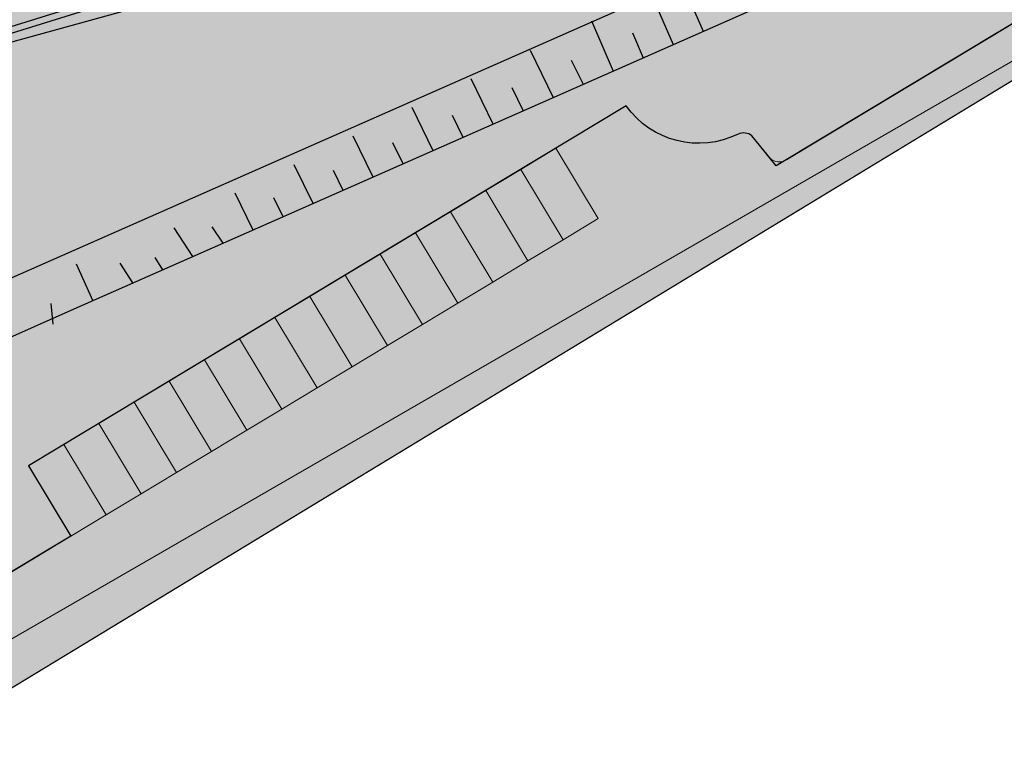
# Model space of a CAD drawing. Header units: metres. Extents: x -862 to 1262, y -354 to 644.
# Tile 274 of 315: x 242 to 302, y -27 to 17. Entities that reach past the tile are written whole.
import ezdxf

# ---------------------------------------------------------------- set-up
doc = ezdxf.new("R2010")
doc.units = ezdxf.units.M
doc.header["$LTSCALE"] = 0.5
doc.layers.add('BPR_Verkehr_220520', color=7, linetype='Continuous')
doc.layers.add('LPB_Freiraum_220609', color=7, linetype='Continuous')

msp = doc.modelspace()

# ---------------------------------------------------------------- hatches: boundary and pattern name
at = {"layer": 'BPR_Verkehr_220520', "linetype": 'Continuous', "lineweight": 0, "true_color": 0xece5cf, "transparency": 33554687}
h = msp.add_hatch(color=254, dxfattribs=at)
h.paths.add_polyline_path([(354.6312050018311, 56.31163035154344), (337.8042767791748, 51.11447605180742), (338.3944854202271, 49.20354598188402), (336.4835553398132, 48.61333734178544), (335.8933467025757, 50.52426742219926), (323.4722351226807, 46.68789082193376), (324.0624437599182, 44.77696074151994), (322.1515136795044, 44.18675210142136), (321.5613050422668, 46.09768218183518), (309.140325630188, 42.26134641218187), (309.7305342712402, 40.35041634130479), (307.8196041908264, 39.76020770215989), (307.2293955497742, 41.67113778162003), (294.8083500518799, 37.83478159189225), (295.3985587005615, 35.92385152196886), (293.4876286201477, 35.33364288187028), (292.8974199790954, 37.24457296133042), (280.4763744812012, 33.40821677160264), (281.0665831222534, 31.49728670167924), (279.155653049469, 30.90707806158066), (278.5654444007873, 32.81800813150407), (266.1443988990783, 28.98165195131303), (266.7346075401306, 27.07072188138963), (264.8236774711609, 26.48051324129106), (264.2334688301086, 28.39144331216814), (251.8124233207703, 24.55508713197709), (252.4026319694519, 22.64415706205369), (250.4917018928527, 22.0539484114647), (249.9014932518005, 23.96487849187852), (237.4804477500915, 20.12852231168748), (238.0706563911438, 18.21759224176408), (236.1597263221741, 17.62738359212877), (235.5695176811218, 19.53831367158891), (233.8974538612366, 19.02188111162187), (209.1447440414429, 11.37677497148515), (204.6062851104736, 9.975029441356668), (205.1964937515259, 8.064099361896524), (203.2855636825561, 7.473890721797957), (202.6953550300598, 9.384820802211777), (206.5649884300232, 10.57999330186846), (204.6240501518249, 16.86420717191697), (204.3930829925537, 16.77396078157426), (204.1612498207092, 16.68596293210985), (203.9285718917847, 16.60022367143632), (203.6950712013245, 16.51675112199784), (203.4607698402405, 16.43555316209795), (203.2256899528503, 16.35663748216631), (202.9898537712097, 16.28001154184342), (202.7532835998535, 16.20568259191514), (199.8071084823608, 15.29572882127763), (103.8947644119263, -14.32769648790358), (102.960999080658, -13.78556749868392), (95.16729985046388, 21.19988300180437), (95.71234605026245, 18.58484048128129), (96.18555252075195, 15.95584862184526), (96.58656068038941, 13.31488005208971), (96.91506953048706, 10.66391712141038), (97.17083248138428, 8.004949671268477), (97.35365755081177, 5.339973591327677), (97.4634075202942, 2.670989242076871), (97.5, -8.106212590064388e-09), (97.49917307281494, -0.4008627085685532), (97.49669821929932, -0.801718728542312), (97.4925754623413, -1.202561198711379), (97.48680488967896, -1.603383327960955), (97.47938658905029, -2.004178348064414), (97.47032069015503, -2.404939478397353), (97.45960734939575, -2.805659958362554), (97.44724674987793, -3.206332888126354), (97.44724684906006, -3.206329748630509), (97.4467483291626, -3.22144342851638), (97.44624747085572, -3.236557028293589), (97.44574426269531, -3.251670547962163), (97.44523870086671, -3.266783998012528), (97.44473080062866, -3.28189736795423), (97.44422056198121, -3.297010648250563), (97.44370798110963, -3.312123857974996), (97.44319305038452, -3.327236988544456), (97.44319297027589, -3.3272392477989), (97.42661787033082, -3.830991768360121), (97.42469844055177, -3.830687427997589), (97.21632052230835, -7.299919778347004), (96.89073065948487, -10.76011998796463), (96.44830138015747, -14.20732908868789), (95.88953889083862, -17.6376029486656), (95.21508249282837, -21.04701679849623), (94.42570386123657, -24.43166975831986), (93.52230619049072, -27.7876892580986), (92.50592307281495, -31.11123552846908), (95.02773081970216, -28.06480238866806), (356.264608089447, 52.64967823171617)])
h.paths.add_polyline_path([(118.6144316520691, -16.58435947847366), (119.2046403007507, -18.4952895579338), (117.2937102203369, -19.08549819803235), (116.7035015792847, -17.17456811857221)])
h.paths.add_polyline_path([(132.9464072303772, -12.15779465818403), (133.5366158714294, -14.06872473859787), (131.6256858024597, -14.65893337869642), (131.0354771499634, -12.74800329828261)])
h.paths.add_polyline_path([(147.2783828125, -7.731229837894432), (147.8685914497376, -9.642159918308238), (145.9576613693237, -10.23236855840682), (145.3674527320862, -8.321438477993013)])
h.paths.add_polyline_path([(161.610358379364, -3.304665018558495), (162.2005670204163, -5.215595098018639), (160.2896369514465, -5.80580373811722), (159.6994283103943, -3.894873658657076)])
h.paths.add_polyline_path([(175.9423339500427, 1.121899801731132), (176.5325426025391, -0.7890302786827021), (174.6216125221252, -1.379238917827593), (174.031403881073, 0.5316911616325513)])
h.paths.add_polyline_path([(190.2743095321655, 5.548464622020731), (190.8645181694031, 3.637534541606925), (188.9535881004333, 3.047325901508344), (188.3633794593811, 4.958255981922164)])
at = {"layer": 'LPB_Freiraum_220609', "linetype": 'Continuous', "lineweight": 0, "true_color": 0xb9d3a7, "transparency": 33554687}
h = msp.add_hatch(color=9, dxfattribs=at)
edge = h.paths.add_edge_path()
edge.add_line((322.0748876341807, 274.0676159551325), (350.3944664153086, 215.0573267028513))
edge.add_line((350.3944664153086, 215.0573267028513), (350.4274281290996, 214.3358313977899))
edge.add_line((350.4274281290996, 214.3358313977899), (411.9253517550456, 84.7749292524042))
edge.add_line((411.9253517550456, 84.7749292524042), (412.3635110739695, 84.98062943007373))
edge.add_line((412.3635110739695, 84.98062943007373), (412.5024664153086, 85.06532670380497))
edge.add_line((412.5024664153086, 85.06532670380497), (424.2779033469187, 59.98261897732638))
edge.add_line((424.2779033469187, 59.98261897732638), (432.5690750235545, 42.36002070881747))
edge.add_line((432.5690750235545, 42.36002070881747), (455.9474683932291, -6.602675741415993))
edge.add_line((455.9474683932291, -6.602675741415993), (477.0514683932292, -52.42967573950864))
edge.add_line((477.0514683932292, -52.42967573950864), (475.4354683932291, -53.5256757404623))
edge.add_line((475.4354683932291, -53.5256757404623), (435.3024683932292, -80.99967574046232))
edge.add_line((435.3024683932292, -80.99967574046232), (423.0881585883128, -66.0478473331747))
edge.add_line((423.0881585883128, -66.0478473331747), (424.9030886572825, -64.96769785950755))
edge.add_arc((422.5450318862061, -62.85210562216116), 3.167990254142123, 318.1023032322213, 394.2332813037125)
edge.add_line((425.1641803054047, -61.06990927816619), (425.1641803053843, -61.06990927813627))
edge.add_line((425.1641803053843, -61.06990927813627), (412.8494548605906, -40.42128283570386))
edge.add_line((412.8494548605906, -40.42128283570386), (412.8494548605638, -40.42128283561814))
edge.add_arc((413.4581779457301, -40.23028170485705), 0.6379852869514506, 134.5948825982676, 197.4204714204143, ccw=False)
edge.add_line((413.0102552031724, -39.77597955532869), (413.0102552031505, -39.77597955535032))
edge.add_line((413.0102552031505, -39.77597955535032), (414.9848309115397, -37.05305774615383))
edge.add_line((414.9848309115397, -37.05305774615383), (413.3657392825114, -35.87894433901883))
edge.add_line((413.3657392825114, -35.87894433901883), (411.2374391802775, -38.81385067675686))
edge.add_arc((413.6535798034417, -40.23036565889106), 2.80075886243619, 149.6181087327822, 205.4168132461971)
edge.add_line((411.1239081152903, -41.43245191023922), (423.5648196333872, -62.28752670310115))
edge.add_line((423.5648196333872, -62.28752670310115), (423.5648196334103, -62.28752670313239))
edge.add_arc((422.8436778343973, -62.8180538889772), 0.8952678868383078, -48.71092162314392, 36.341049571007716, ccw=False)
edge.add_line((423.4344279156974, -63.49074916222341), (423.4344279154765, -63.49074916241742))
edge.add_line((423.4344279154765, -63.49074916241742), (421.7958729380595, -64.46592959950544))
edge.add_line((421.7958729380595, -64.46592959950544), (421.7779124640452, -64.4766187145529))
edge.add_line((421.7779124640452, -64.4766187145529), (339.5379799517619, 36.22702775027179))
edge.add_line((339.5379799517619, 36.22702775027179), (339.5384683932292, 36.22732425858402))
edge.add_line((339.5384683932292, 36.22732425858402), (338.0806447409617, 38.01154976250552))
edge.add_arc((337.6142115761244, 37.59025798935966), 0.6285273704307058, 42.08897963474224, 115.143575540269)
edge.add_line((337.3471578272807, 38.1592298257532), (287.9276134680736, 8.414038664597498))
edge.add_line((287.9276134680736, 8.414038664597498), (286.9077789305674, 9.671652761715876))
edge.add_line((286.9077789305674, 9.671652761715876), (286.4385447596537, 10.25029124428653))
edge.add_line((286.4385447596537, 10.25029124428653), (286.4385447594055, 10.2502912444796))
edge.add_arc((285.9321682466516, 9.599253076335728), 0.8247835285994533, 52.12427646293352, 113.6951029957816)
edge.add_line((285.6007128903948, 10.3545048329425), (285.6007128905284, 10.35450483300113))
edge.add_line((285.6007128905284, 10.35450483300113), (285.6007128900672, 10.35450483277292))
edge.add_arc((283.20053368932, 15.20445733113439), 5.411367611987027, 215.3819757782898, 296.33021673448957, ccw=False)
edge.add_line((278.788591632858, 12.07114171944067), (278.7885916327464, 12.0711417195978))
edge.add_line((278.7885916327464, 12.0711417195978), (242.3755595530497, -9.84554358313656))
edge.add_line((242.3755595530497, -9.84554358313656), (244.9539703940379, -14.12939195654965))
edge.add_line((244.9539703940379, -14.12939195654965), (240.2014576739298, -16.98988776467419))
edge.add_line((240.2014576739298, -16.98988776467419), (240.2014576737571, -16.98988776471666))
edge.add_arc((239.357761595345, -13.55802205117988), 3.534052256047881, 215.2700837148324, 283.8117927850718, ccw=False)
edge.add_line((236.4724227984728, -15.59869482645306), (236.4724227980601, -15.59869482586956))
edge.add_line((236.4724227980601, -15.59869482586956), (233.9170896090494, -12.01583647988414))
edge.add_line((233.9170896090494, -12.01583647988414), (233.916746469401, -12.01604265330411))
edge.add_line((233.916746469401, -12.01604265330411), (229.6881452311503, -6.088215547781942))
edge.add_line((229.6881452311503, -6.088215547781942), (229.6881452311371, -6.088215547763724))
edge.add_arc((243.8779914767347, 4.184012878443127), 17.51771712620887, 190.7550368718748, 215.9013056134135, ccw=False)
edge.add_line((226.6679906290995, 0.9150246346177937), (224.1946786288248, 11.63261858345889))
edge.add_line((224.1946786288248, 11.63261858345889), (226.5712021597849, 12.33406696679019))
edge.add_line((226.5712021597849, 12.33406696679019), (356.1992840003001, 52.57897257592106))
edge.add_line((356.1992840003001, 52.57897257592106), (356.1992840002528, 52.57897257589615))
edge.add_arc((358.1994825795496, 48.78204979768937), 4.291551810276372, 78.84654671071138, 117.78002117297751, ccw=False)
edge.add_line((359.0296290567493, 52.99254546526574), (359.0296290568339, 52.99254546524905))
edge.add_line((359.0296290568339, 52.99254546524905), (361.0699248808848, 54.21556213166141))
edge.add_arc((356.7566825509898, 47.83496521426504), 7.701693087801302, 55.94156046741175, 102.7178003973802)
edge.add_line((355.0611604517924, 55.34770647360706), (355.0536817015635, 55.36447319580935))
edge.add_line((355.0536817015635, 55.36447319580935), (333.5954948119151, 103.4042976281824))
edge.add_line((333.5954948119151, 103.4042976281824), (328.5468999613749, 114.7904445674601))
edge.add_arc((332.6920194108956, 119.860722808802), 6.549025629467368, 196.0418554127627, 230.7328703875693, ccw=False)
edge.add_line((326.3980123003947, 118.050968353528), (311.6159034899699, 182.7561805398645))
edge.add_line((311.6159034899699, 182.7561805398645), (311.615903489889, 182.7561805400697))
edge.add_arc((306.1585775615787, 180.6061278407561), 5.865588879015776, 21.50322500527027, 107.0002742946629)
edge.add_line((304.4436184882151, 186.2154101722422), (277.3155397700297, 180.014208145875))
edge.add_arc((276.1554659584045, 185.1900255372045), 5.304230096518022, 191.8348310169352, 282.6331175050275, ccw=False)
edge.add_line((270.9639884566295, 184.1021752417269), (255.0077515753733, 253.594062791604))
edge.add_line((255.0077515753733, 253.594062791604), (181.4750184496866, 236.7870253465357))
edge.add_line((181.4750184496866, 236.7870253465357), (178.6527265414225, 249.1348789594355))
edge.add_line((178.6527265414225, 249.1348789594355), (290.3810990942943, 268.724538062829))
edge.add_line((290.3810990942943, 268.724538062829), (321.9573718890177, 274.2634481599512))
edge.add_line((321.9573718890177, 274.2634481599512), (323.9137083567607, 270.0362813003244))
edge.add_line((323.9137083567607, 270.0362813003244), (329.3900353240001, 258.6564105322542))
edge.add_line((329.3900353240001, 258.6564105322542), (322.0748876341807, 274.0676159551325))
at = {"layer": 'LPB_Freiraum_220609', "linetype": 'Continuous', "lineweight": 0, "true_color": 0xece5cf, "transparency": 33554687}
h = msp.add_hatch(color=254, dxfattribs=at)
edge = h.paths.add_edge_path()
edge.add_line((105.1142771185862, -20.75400858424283), (104.7875710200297, -20.85491482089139))
edge.add_line((104.7875710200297, -20.85491482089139), (94.49110434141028, -24.03507494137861))
edge.add_line((94.49110434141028, -24.03507494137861), (94.18284339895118, -25.21597966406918))
edge.add_arc((-6.201277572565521, 1.75951749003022), 103.9454144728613, 342.9731755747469, 344.95865534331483, ccw=False)
edge.add_line((93.18797760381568, -28.67771539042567), (219.3585425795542, 10.30952775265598))
edge.add_line((219.3585425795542, 10.30952775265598), (225.1508896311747, 11.89342523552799))
edge.add_line((225.1508896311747, 11.89342523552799), (355.0865985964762, 52.20504295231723))
edge.add_line((355.0865985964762, 52.20504295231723), (357.3119694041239, 52.95290219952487))
edge.add_line((357.3119694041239, 52.95290219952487), (357.3119694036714, 52.95290219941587))
edge.add_arc((358.2741506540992, 48.95733565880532), 4.109786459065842, 49.090037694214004, 103.53972743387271, ccw=False)
edge.add_line((360.9655356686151, 52.06326409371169), (360.9655356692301, 52.06326409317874))
edge.add_line((360.9655356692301, 52.06326409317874), (395.3910584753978, 13.2069121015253))
edge.add_line((395.3910584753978, 13.2069121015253), (395.3910584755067, 13.2069121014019))
edge.add_arc((376.4029990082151, -3.551000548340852), 25.32536354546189, 27.29165033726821, 41.430014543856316, ccw=False)
edge.add_line((398.9092459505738, 8.06118646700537), (398.9092459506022, 8.061186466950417))
edge.add_line((398.9092459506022, 8.061186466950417), (419.508176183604, -26.47637959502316))
edge.add_arc((418.5474209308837, -26.9301110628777), 1.062507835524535, -40.82361562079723, 25.27974522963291, ccw=False)
edge.add_line((419.3514478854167, -27.62470702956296), (417.3768721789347, -30.34762883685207))
edge.add_line((417.3768721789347, -30.34762883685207), (418.9959638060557, -31.52174224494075))
edge.add_line((418.9959638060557, -31.52174224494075), (421.1242639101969, -28.58683590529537))
edge.add_line((421.1242639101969, -28.58683590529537), (421.1242639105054, -28.58683590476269))
edge.add_arc((418.675665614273, -27.16891370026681), 2.829511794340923, 329.925937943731, 385.1089839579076)
edge.add_line((421.237794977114, -25.96823467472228), (421.2377949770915, -25.96823467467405))
edge.add_line((421.2377949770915, -25.96823467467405), (398.847038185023, 11.5677159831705))
edge.add_arc((390.7712649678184, 7.270056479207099), 9.14811402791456, 28.02043182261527, 37.94890118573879)
edge.add_line((397.9850973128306, 12.895766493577), (362.2656903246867, 53.21540358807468))
edge.add_line((362.2656903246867, 53.21540358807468), (362.2656903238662, 53.21540358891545))
edge.add_arc((356.7564813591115, 47.83881175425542), 7.697994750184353, 44.30202415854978, 102.7227886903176)
edge.add_line((355.0611196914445, 55.34779783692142), (355.0611196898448, 55.34779783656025))
edge.add_line((355.0611196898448, 55.34779783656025), (354.6312050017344, 56.31163035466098))
edge.add_line((354.6312050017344, 56.31163035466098), (105.1142771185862, -20.75400858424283))
h = msp.add_hatch(color=254, dxfattribs=at)
edge = h.paths.add_edge_path()
edge.add_line((242.3755595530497, -9.84554358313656), (278.7885916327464, 12.07114172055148))
edge.add_line((278.7885916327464, 12.07114172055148), (278.788591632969, 12.07114172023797))
edge.add_arc((283.2005336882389, 15.20445733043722), 5.41136761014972, 215.3819757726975, 296.3302167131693)
edge.add_line((285.6007128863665, 10.35450483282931), (285.6007128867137, 10.35450483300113))
edge.add_arc((285.9321682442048, 9.599253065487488), 0.8247835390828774, 52.12427662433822, 113.6951027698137, ccw=False)
edge.add_line((286.4385447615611, 10.25029124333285), (287.5296714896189, 8.904762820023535))
edge.add_line((287.5296714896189, 8.904762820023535), (287.5296714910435, 8.904762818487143))
edge.add_arc((288.1068681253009, 9.439933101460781), 0.787123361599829, 222.8363363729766, 303.2799313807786)
edge.add_line((288.5387863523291, 8.78189827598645), (288.5387863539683, 8.78189827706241))
edge.add_line((288.5387863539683, 8.78189827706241), (337.3471578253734, 38.15922982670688))
edge.add_line((337.3471578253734, 38.15922982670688), (337.3471578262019, 38.1592298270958))
edge.add_arc((337.6142115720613, 37.59025797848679), 0.6285273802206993, 36.41293721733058, 115.14357482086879, ccw=False)
edge.add_line((338.1200251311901, 37.96335221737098), (338.120025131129, 37.96335221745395))
edge.add_line((338.120025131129, 37.96335221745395), (339.5384945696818, 36.22729221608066))
edge.add_line((339.5384945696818, 36.22729221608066), (237.5762165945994, -25.65702124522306))
edge.add_line((237.5762165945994, -25.65702124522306), (226.9750755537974, -10.86254211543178))
edge.add_arc((251.3867667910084, 7.794260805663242), 30.72469632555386, 195.7228818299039, 217.3891198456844, ccw=False)
edge.add_line((221.8116779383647, -0.5316675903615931), (218.6967504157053, 13.24511864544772))
edge.add_line((218.6967504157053, 13.24511864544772), (223.5099578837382, 14.73187187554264))
edge.add_line((223.5099578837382, 14.73187187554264), (226.6680187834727, 0.9149901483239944))
edge.add_line((226.6680187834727, 0.9149901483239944), (226.6680187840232, 0.9149901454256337))
edge.add_arc((243.8780196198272, 4.183978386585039), 17.51771711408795, 190.7550368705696, 215.9013056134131)
edge.add_line((229.6881733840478, -6.088250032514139), (229.6881733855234, -6.088250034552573))
edge.add_line((229.6881733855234, -6.088250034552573), (236.4724509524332, -15.59872931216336))
edge.add_arc((239.3569715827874, -13.56030521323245), 3.532086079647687, 215.2479661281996, 283.8298262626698)
edge.add_line((240.2012777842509, -16.98999603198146), (244.9524952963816, -14.13027980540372))
edge.add_line((244.9524952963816, -14.13027980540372), (242.3755595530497, -9.84554358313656))
at = {"layer": 'LPB_Freiraum_220609', "linetype": 'Continuous', "lineweight": 0, "true_color": 0xeec6a5, "transparency": 33554687}
msp.add_hatch(color=31, dxfattribs=at).paths.add_polyline_path([(237.5294683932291, -25.6976757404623), (314.2324683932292, 20.86532426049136), (339.5379799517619, 36.22702775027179), (339.061342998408, 36.8106746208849), (313.8764649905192, 21.49440014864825), (235.96065109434, -23.49031597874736), (237.5294682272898, -25.69767584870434)])

# ---------------------------------------------------------------- linework, layer by layer
at = {"layer": 'LPB_Freiraum_220609', "color": 255, "linetype": 'Continuous', "lineweight": 25, "transparency": 33554687}
for p, q in [((338.3189701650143, 44.39228510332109, 62.7), (240.4439661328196, 1.190973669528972, 62.7)), ((340.9094556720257, 41.94761749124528, 119.684989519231), (244.9553403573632, -0.3980955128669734, 119.684989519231)), ((281.6697289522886, 15.78287604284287, 62.7), (280.35073117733, 18.81953276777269, 61.59631752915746)), ((283.4854115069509, 16.60577771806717, 119.6991715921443), (282.8301254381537, 18.11887938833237, 119.1494876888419)), ((278.0087068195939, 14.17163043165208, 62.72836414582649), (276.6793962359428, 17.23202977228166, 61.61605234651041)), ((279.8392178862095, 14.97725323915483, 62.71418207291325), (279.177140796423, 16.50151725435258, 62.16018350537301)), ((274.3476846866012, 12.56038482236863, 62.75672829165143), (272.9422754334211, 15.45264280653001, 61.63633925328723)), ((276.1781957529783, 13.36600762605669, 62.74254621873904), (275.4598179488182, 14.84455634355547, 62.18455098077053)), ((270.6866625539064, 10.94913921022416, 62.7850924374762), (269.3439460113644, 13.71171830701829, 61.65590627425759)), ((272.5171736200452, 11.7547620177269, 62.77091036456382), (271.8301421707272, 13.16847128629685, 62.20851656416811)), ((267.0256404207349, 9.337893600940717, 62.81345658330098), (265.745616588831, 11.97079380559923, 61.67547329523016)), ((268.8561514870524, 10.14351640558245, 62.7992745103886), (268.2004663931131, 11.49238622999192, 62.23248214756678)), ((263.3646182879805, 7.726647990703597, 62.84182072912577), (262.147287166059, 10.22986930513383, 61.69504031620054)), ((265.1951293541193, 8.532270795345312, 62.82763865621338), (264.5707906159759, 9.816301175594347, 62.25644773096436)), ((259.7038206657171, 6.115501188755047, 62.85883688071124), (258.5492284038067, 8.489075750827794, 61.71460586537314)), ((261.5341072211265, 6.921025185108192, 62.85600280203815), (260.9411148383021, 8.140216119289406, 62.28041331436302)), ((256.0473397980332, 4.506254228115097, 62.6576606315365), (254.9563737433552, 6.750800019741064, 61.73414311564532)), ((257.8755802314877, 5.310877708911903, 62.75824875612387), (257.3141906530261, 6.46540779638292, 62.24131162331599)), ((252.390858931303, 2.897007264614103, 62.45648438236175), (251.249606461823, 4.638375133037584, 61.75468721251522)), ((254.2190993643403, 3.701630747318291, 62.55707250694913), (253.5591166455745, 4.708658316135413, 62.15122540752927)), ((246.2991956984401, 0.1749212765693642, 67.64960662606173), (245.2992499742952, 2.427827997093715, 67.64573064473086)), ((248.7343780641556, 1.2877603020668, 62.25530813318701), (247.9505515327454, 2.483753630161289, 61.77330502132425)), ((250.5626184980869, 2.092383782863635, 62.35589625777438), (250.0813487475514, 2.826724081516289, 62.05994618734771)), ((243.8671494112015, -1.219256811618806, 121.0647489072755), (243.7541200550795, 0.02952763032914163, 120.7660152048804)), ((244.9553403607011, -0.398095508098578, 119.684989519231), (233.9036630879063, -5.282580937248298, 107.5901742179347))]:
    msp.add_line(p, q, dxfattribs=at)
at = {"layer": 'LPB_Freiraum_220609', "color": 255, "linetype": 'Continuous', "lineweight": 18, "transparency": 33554687, "elevation": 62.7, "flags": 128}
for points in [[(93.18797760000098, -28.67771540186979), (219.3585425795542, 10.30952775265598), (225.1508896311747, 11.89342523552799), (355.0865985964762, 52.20504295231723), (357.3119694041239, 52.95290219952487), (357.3119694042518, 52.95290219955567, -0.242154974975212), (360.9655356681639, 52.06326409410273), (360.9655356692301, 52.06326409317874), (395.3910584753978, 13.2069121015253), (395.3910584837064, 13.20691209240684, -0.03222049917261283), (397.1582013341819, 10.99710684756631), (397.1582013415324, 10.99710683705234), (419.508176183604, -26.4763795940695, -0.2967041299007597), (419.3514478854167, -27.62470702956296)], [(240.2012777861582, -16.98999603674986), (244.9539931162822, -14.12942971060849), (242.375559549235, -9.845543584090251), (278.7885916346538, 12.0711417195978, 0.3686629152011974), (285.6007128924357, 10.35450483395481, -0.2753089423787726), (286.4385447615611, 10.25029124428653), (287.5296714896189, 8.904762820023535), (287.5296714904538, 8.904762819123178, 0.3661637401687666), (288.5387863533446, 8.781898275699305), (288.5387863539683, 8.781898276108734), (337.3471578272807, 38.1592298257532, -0.3577104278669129)]]:
    msp.add_lwpolyline(points, format="xyb", dxfattribs=at)
at = {"layer": 'LPB_Freiraum_220609', "color": 255, "linetype": 'Continuous', "lineweight": 25, "transparency": 33554687, "elevation": 62.7, "flags": 128}
msp.add_lwpolyline([(337.3471578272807, 38.1592298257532), (287.9276134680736, 8.414038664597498), (286.9077789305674, 9.671652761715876), (286.4385447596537, 10.25029124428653), (286.4385447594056, 10.25029124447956, 0.2753089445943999), (285.6007128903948, 10.3545048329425), (285.6007128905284, 10.35450483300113), (285.6007128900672, 10.35450483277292, -0.3686629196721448), (278.788591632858, 12.07114171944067), (278.7885916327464, 12.0711417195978), (242.3755595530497, -9.84554358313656), (244.9539703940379, -14.12939195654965), (240.2014576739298, -16.98988776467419), (240.2014576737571, -16.98988776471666, -0.3083171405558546), (236.4724227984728, -15.59869482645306), (236.4724227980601, -15.59869482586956), (233.9170896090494, -12.01583647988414), (233.916746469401, -12.01604265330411), (229.6881452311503, -6.088215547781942), (229.6881452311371, -6.088215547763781, -0.1101637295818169), (226.6679906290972, 0.9150246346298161), (224.1946786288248, 11.63261858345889), (226.5712021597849, 12.33406696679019), (356.1992840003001, 52.57897257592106)], format="xyb", dxfattribs=at)
msp.add_lwpolyline([(225.2677374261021, 11.51603196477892), (354.5099168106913, 51.62531201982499, -0.2976592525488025), (362.438707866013, 49.36510042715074)], format="xyb", close=True, dxfattribs=at)
at = {"layer": 'LPB_Freiraum_220609', "color": 7, "linetype": 'Continuous', "lineweight": 9, "transparency": 33554687, "flags": 128}
msp.add_lwpolyline([(237.5294683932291, -25.6976757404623), (314.2324683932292, 20.86532426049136), (339.5379799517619, 36.22702775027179), (339.061342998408, 36.8106746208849), (313.8764649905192, 21.49440014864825), (235.96065109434, -23.49031597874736), (237.5294682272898, -25.69767584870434)], close=True, dxfattribs=at)
at = {"layer": 'LPB_Freiraum_220609', "color": 255, "linetype": 'Continuous', "lineweight": 18, "transparency": 33554687, "elevation": 62.7, "flags": 128}
msp.add_lwpolyline([(339.5384945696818, 36.22729221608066), (237.5762165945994, -25.65702124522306)], dxfattribs=at)
at = {"layer": 'LPB_Freiraum_220609', "color": 255, "linetype": 'Continuous', "lineweight": 18, "transparency": 33554687, "flags": 128}
for points in [[(274.9411960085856, 3.91960524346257), (272.3627624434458, 8.203491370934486), (274.5047055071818, 9.492708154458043), (277.0831390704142, 5.208822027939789)], [(272.7992529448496, 2.630388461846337), (270.2208193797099, 6.914274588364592), (272.3627624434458, 8.203491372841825), (274.9411960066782, 3.919605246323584)], [(270.6573098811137, 1.34117167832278), (268.0788763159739, 5.625057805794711), (270.2208193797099, 6.914274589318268), (272.7992529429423, 2.63038846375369)], [(268.5153668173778, 0.05195489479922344), (265.9369332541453, 4.335841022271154), (268.0788763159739, 5.625057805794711), (270.6573098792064, 1.341171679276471)], [(266.3734237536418, -1.237261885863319), (263.794990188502, 3.04662424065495), (265.936933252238, 4.335841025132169), (268.5153668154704, 0.05195489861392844)], [(264.2314806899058, -2.526478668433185), (261.6530471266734, 1.757407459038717), (263.794990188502, 3.046624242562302), (266.3734237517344, -1.237261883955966)], [(262.0895376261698, -3.815695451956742), (259.5111040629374, 0.4681906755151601), (261.653047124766, 1.757407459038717), (264.2314806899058, -2.526478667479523)], [(259.9475945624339, -5.104912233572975), (257.3691609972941, -0.8210261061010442), (259.5111040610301, 0.4681906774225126), (262.0895376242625, -3.815695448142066)], [(257.8056514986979, -6.394129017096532), (255.2272179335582, -2.110242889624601), (257.3691609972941, -0.8210261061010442), (259.9475945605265, -5.104912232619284)], [(255.663708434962, -7.683345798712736), (253.0852748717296, -3.399459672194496), (255.2272179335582, -2.110242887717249), (257.8056514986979, -6.394129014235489)], [(253.521765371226, -8.97256258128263), (250.9433318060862, -4.6886764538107), (253.0852748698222, -3.399459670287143), (255.6637084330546, -7.683345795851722)], [(251.37982230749, -10.26177936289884), (248.8013887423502, -5.977893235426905), (250.9433318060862, -4.688676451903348), (253.5217653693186, -8.972562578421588)], [(249.2378792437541, -11.55099614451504), (246.6594456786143, -7.267110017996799), (248.8013887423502, -5.977893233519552), (251.3798223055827, -10.26177936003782)], [(247.0959361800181, -12.8402129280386), (244.5175026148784, -8.556326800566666), (246.6594456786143, -7.267110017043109), (249.2378792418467, -11.55099614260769)], [(244.9539931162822, -14.12942971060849), (242.3755595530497, -9.84554358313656), (244.5175026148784, -8.556326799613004), (247.0959361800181, -12.84021292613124)]]:
    msp.add_lwpolyline(points, close=True, dxfattribs=at)

doc.saveas('drawing.dxf')
